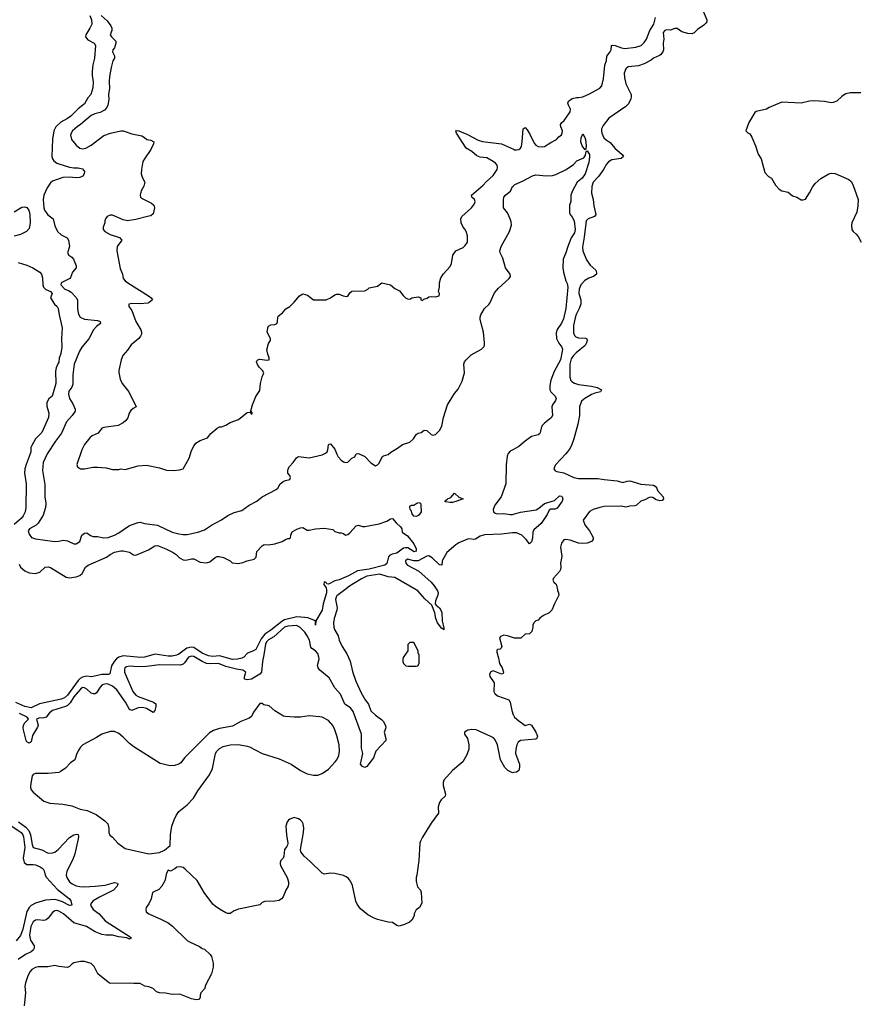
# Model space of a CAD drawing. Header units: inches. Extents: x 1934316 to 2140091, y 524953 to 667329.
# Tile 349 of 384: x 2075383 to 2083244, y 596124 to 605331. Entities that reach past the tile are written whole.
import ezdxf

# ---------------------------------------------------------------- set-up
doc = ezdxf.new("R2010")
doc.units = ezdxf.units.IN
doc.header["$MEASUREMENT"] = 0
for name, color, linetype in [('C0579', 7, 'Continuous'), ('C0589', 7, 'Continuous'), ('C0670', 7, 'Continuous'), ('C0680', 7, 'Continuous')]:
    doc.layers.add(name, color=color, linetype=linetype)

msp = doc.modelspace()

# ---------------------------------------------------------------- linework, layer by layer
at = {"layer": 'C0579', "color": 5}
for points, elevation in [([(2078251.1, 600000), (2078252.8, 599970), (2078222.3, 599870), (2078211.7, 599810), (2078151.3, 599710), (2078150.4, 599669.6), (2078148.4, 599708.4), (2078076.3, 599736.3), (2078050, 599741.8), (2077974.4, 599745.6), (2077860.7, 599719.3), (2077835.2, 599704.8), (2077730, 599620.9), (2077676.1, 599583.9), (2077639.5, 599540.5), (2077590, 599442.3), (2077570, 599428.5), (2077513.2, 599406.8), (2077478.7, 599370), (2077459.8, 599360.2), (2077421, 599350), (2077371.8, 599348.2), (2077250, 599382.4), (2077190, 599376.2), (2077150, 599381.3), (2077090, 599405.8), (2077010, 599461.6), (2076990, 599464.5), (2076946.2, 599453.8), (2076870, 599399.1), (2076850, 599388.6), (2076810, 599379.1), (2076770, 599378.1), (2076650, 599396.6), (2076550.4, 599370), (2076513.5, 599366.5), (2076350, 599380.7), (2076310, 599368.7), (2076286.8, 599353.1), (2076264.8, 599330), (2076242.5, 599290), (2076227.3, 599212.7), (2076212.2, 599207.8), (2076150, 599208.9), (2076070, 599189.3), (2076050, 599186.7), (2076010, 599191.7), (2075970, 599182.5), (2075949.4, 599170.6), (2075929.4, 599150.6), (2075830, 599015.3), (2075802.5, 598990), (2075770, 598976), (2075568.1, 598931.9), (2075490, 598896.2), (2075430, 598908), (2075346.3, 598946.3)], 140), ([(2078422.8, 600000), (2078350, 599944.8), (2078340.9, 599930), (2078336.8, 599910), (2078351.1, 599830), (2078349.1, 599810), (2078324.3, 599730), (2078317.5, 599690), (2078321, 599650), (2078327.7, 599630), (2078361.2, 599570), (2078371.1, 599530), (2078398, 599470), (2078441.9, 599401.9), (2078473.1, 599333.1), (2078495.5, 599235.5), (2078524.9, 599144.9), (2078575, 599035), (2078614.7, 598970), (2078645.4, 598930), (2078668.1, 598868.1), (2078710, 598826.4), (2078767.1, 598787.1), (2078782, 598770), (2078804, 598730), (2078806, 598710), (2078790.8, 598670), (2078807.7, 598610), (2078805.5, 598590), (2078714.4, 598490), (2078690.3, 598429.7), (2078630, 598348), (2078610, 598338), (2078588.9, 598348.9), (2078569.4, 598369.4), (2078592.7, 598470), (2078579.7, 598519.7), (2078579.8, 598650), (2078502.4, 598862.4), (2078474.9, 598894.9), (2078424.5, 598930), (2078382.8, 599022.8), (2078330, 599083.5), (2078275.7, 599175.7), (2078190, 599247.6), (2078173.2, 599270), (2078168.1, 599291.9), (2078182.4, 599350), (2078181.7, 599370), (2078170, 599403.1), (2078150, 599428), (2078114.3, 599450), (2078103.9, 599463.9), (2078091.5, 599530), (2078072.5, 599570), (2078050, 599602.9), (2078003, 599650), (2077970, 599666.5), (2077890, 599660.7), (2077860.1, 599650), (2077759.3, 599560.7), (2077710, 599531.5), (2077690, 599512), (2077681.7, 599490), (2077667.1, 599392.9), (2077652.3, 599330), (2077643.2, 599230), (2077629.1, 599210), (2077550, 599163.6), (2077510, 599159), (2077485.6, 599165.6), (2077484.9, 599184.9), (2077496.4, 599230), (2077470, 599247.9), (2077410, 599256.4), (2077310, 599281.8), (2077241.6, 599310), (2077167.3, 599307.3), (2077130, 599311.4), (2077088, 599328), (2077010, 599375), (2076990, 599379.2), (2076961.3, 599370), (2076922.9, 599317.1), (2076910, 599305.4), (2076884.7, 599295.3), (2076690, 599299.4), (2076570, 599281.7), (2076490, 599280.8), (2076410, 599286.4), (2076380.5, 599279.5), (2076367.1, 599270), (2076362.6, 599257.4), (2076364.4, 599230), (2076441.2, 599050), (2076470, 599015.3), (2076490, 599000.8), (2076633.4, 598950), (2076654.4, 598934.4), (2076656.9, 598910), (2076647.4, 598872.6), (2076630, 598852), (2076570, 598888.8), (2076530, 598898.3), (2076490, 598895), (2076430, 598871.7), (2076410, 598879.2), (2076370.9, 598950), (2076290, 599065.5), (2076250, 599098.7), (2076210, 599118.6), (2076190, 599121.6), (2076154, 599110), (2076134.5, 599090), (2076102.5, 599037.4), (2076090, 599027.7), (2076074.5, 599025.5), (2076050, 599033.5), (2076010, 599070.6), (2075990, 599082.9), (2075970, 599084.7), (2075950, 599071.2), (2075890, 598998.1), (2075856, 598944), (2075830, 598919), (2075810, 598908.5), (2075688.7, 598870), (2075660.7, 598850), (2075630, 598808.9), (2075610, 598802.1), (2075561.7, 598798.3), (2075540.3, 598790), (2075554.1, 598734.1), (2075550, 598714.7), (2075502.7, 598637.3), (2075490, 598578.7), (2075470, 598565.6), (2075450, 598579.1), (2075443.7, 598590), (2075417.7, 598690), (2075416.2, 598710), (2075417.9, 598730), (2075427.7, 598752.3), (2075466.6, 598790), (2075452.8, 598810), (2075381.9, 598841.9)], 160), ([(2079282.9, 600000), (2079289.3, 599990), (2079296.5, 599970), (2079294, 599950), (2079270, 599895.1), (2079267, 599870), (2079276.7, 599856.7), (2079310.1, 599830.1), (2079330.7, 599790), (2079333.6, 599710), (2079350, 599642), (2079350, 599626), (2079337.6, 599637.6), (2079330, 599636.3), (2079289.9, 599690), (2079273.8, 599730), (2079264, 599784), (2079236.9, 599856.9), (2079170, 599915.3), (2079106.7, 599990), (2079089.1, 600000)], 160), ([(2080000, 599552), (2079946, 599570), (2079910, 599575.3), (2079878, 599562), (2079871.3, 599550), (2079891, 599469), (2079885.4, 599454.6), (2079875.3, 599444.7), (2079850, 599442), (2079844, 599436), (2079843.4, 599416.6), (2079861, 599361), (2079870.3, 599310), (2079893.8, 599270), (2079907.2, 599230), (2079903.8, 599216.2), (2079890, 599209.6), (2079810, 599242), (2079787.4, 599232.6), (2079777.5, 599210), (2079778.9, 599190), (2079819.5, 599130), (2079816.3, 599050), (2079827.3, 599030), (2079850, 599007.7), (2079956.3, 598970), (2079970.4, 598950), (2079983.8, 598870), (2079998, 598830), (2080000, 598826.8)], 180), ([(2080000, 598290.5), (2079990, 598289.6), (2079949.2, 598310), (2079918.7, 598338.7), (2079879.5, 598410), (2079850, 598548.7), (2079830, 598595.3), (2079814.2, 598614.2), (2079790, 598629.2), (2079651.3, 598691.3), (2079610, 598693.3), (2079573.2, 598686.8), (2079541, 598670), (2079541, 598650), (2079570.5, 598610.5), (2079583.8, 598550), (2079582.4, 598510), (2079564.8, 598455.2), (2079526, 598390), (2079430, 598311.3), (2079350, 598219.3), (2079343.4, 598196.6), (2079344.2, 598170), (2079364.9, 598090), (2079362.8, 598070), (2079325.2, 598034.8), (2079308.1, 598011.9), (2079294.8, 597970), (2079298, 597910), (2079230, 597819), (2079150, 597686), (2079130.5, 597650), (2079124.9, 597630), (2079116.9, 597470), (2079097.1, 597330), (2079090.6, 597310), (2079090.7, 597270.7), (2079103.5, 597223.5), (2079130.6, 597190.6), (2079138, 597170), (2079144.7, 597070), (2079122, 597030), (2079090, 597006), (2079072, 596970), (2079071.3, 596950), (2079051.3, 596910), (2079027.5, 596892.5), (2078982, 596870), (2078930, 596855.3), (2078910, 596862), (2078870, 596888.7), (2078830, 596893.2), (2078730, 596918), (2078690, 596932.3), (2078639.1, 596959.1), (2078570, 597015.1), (2078538.8, 597058.8), (2078527.6, 597087.6), (2078494.3, 597234.3), (2078475.3, 597275.3), (2078458.9, 597298.9), (2078437.1, 597317.1), (2078410, 597329.6), (2078330, 597346.3), (2078290, 597349.7), (2078230, 597341.7), (2078210, 597349.7), (2078099.5, 597459.5), (2078042, 597510), (2078012.3, 597550), (2078009.2, 597570), (2078038, 597730), (2078040.5, 597770), (2078035.1, 597810), (2078024.5, 597830), (2078006, 597850), (2077990, 597859.6), (2077950, 597869.6), (2077910, 597856.2), (2077895.1, 597844.9), (2077883.8, 597830), (2077872.4, 597790), (2077876.4, 597710), (2077890.6, 597630), (2077888, 597612), (2077882, 597598), (2077858.8, 597570), (2077854, 597510), (2077846, 597490), (2077826.4, 597470), (2077818.4, 597450), (2077818.8, 597438.8), (2077822.6, 597422.6), (2077883, 597310), (2077896.3, 597270), (2077897.3, 597250), (2077893.4, 597230), (2077870.5, 597190), (2077847.3, 597130), (2077830.8, 597110), (2077810, 597095.1), (2077770, 597087), (2077674.4, 597085.6), (2077650, 597075.3), (2077630, 597055.3), (2077428.1, 597011.9), (2077390, 596999.3), (2077350, 596974), (2077330, 596973.2), (2077310, 596979.3), (2077252.3, 597012.3), (2077210, 597041.2), (2077190, 597061.2), (2077109.3, 597170), (2077041.5, 597281.5), (2076930, 597389), (2076910, 597402), (2076890, 597408), (2076852.7, 597407.3), (2076834, 597390), (2076791.6, 597368.4), (2076770, 597378), (2076756, 597350), (2076741.2, 597278.8), (2076712.5, 597227.5), (2076682.9, 597197.1), (2076624.9, 597170), (2076612.7, 597110), (2076590, 597064), (2076566.8, 597030), (2076561, 597010), (2076566, 596990), (2076591, 596970), (2076710, 596917.1), (2076770, 596884.4), (2076813.1, 596853.1), (2076950, 596722), (2076970, 596708), (2077064, 596664), (2077090, 596644.7), (2077110, 596638), (2077164.7, 596590), (2077178, 596570), (2077190.8, 596510), (2077191, 596470), (2077176, 596410), (2077124.7, 596310), (2077110.7, 596269.3), (2077078, 596230), (2077071.3, 596210), (2077070.9, 596189.1), (2077062, 596170), (2077033.7, 596166.3), (2076990, 596174.5), (2076879.3, 596219.3), (2076810, 596216.4), (2076747.6, 596227.6), (2076690, 596230.8), (2076661.8, 596241.8), (2076630, 596271.9), (2076590, 596286), (2076552.7, 596292.7), (2076510, 596317.2), (2076450, 596317.2), (2076410, 596322.7), (2076230, 596319.3), (2076210, 596329.3), (2076112.7, 596410), (2076078.3, 596478.3), (2076050, 596506.6), (2075990, 596523.7), (2075950, 596523.7), (2075890, 596512.7), (2075870, 596499), (2075850, 596477.2), (2075830, 596469.4), (2075750, 596476.2), (2075710, 596485.6), (2075645.8, 596474.2), (2075554.6, 596474.6), (2075530, 596469), (2075497.8, 596450), (2075480.2, 596430), (2075459.7, 596390), (2075435.9, 596324.1), (2075431.7, 596290), (2075436.3, 596230), (2075423.5, 596110)], 180), ([(2075372.4, 597830), (2075440.6, 597780.6), (2075468.3, 597748.3), (2075482.7, 597710), (2075498.6, 597618.6), (2075509, 597589), (2075590, 597567.7), (2075650, 597538.3), (2075690, 597538.8), (2075712.7, 597547.3), (2075741.5, 597570), (2075850, 597684), (2075890, 597707), (2075913.2, 597713.2), (2075930, 597711), (2075933.7, 597693.7), (2075930.3, 597670.3), (2075898.5, 597530), (2075881, 597479), (2075824.6, 597370), (2075817.5, 597330), (2075822.6, 597310), (2075849.2, 597270), (2075873.1, 597250), (2075910, 597231.9), (2075945.1, 597225.1), (2075990, 597222.9), (2076090, 597227.6), (2076182.4, 597237.6), (2076270, 597264.2), (2076296.2, 597256.2), (2076300.5, 597250), (2076295.3, 597230), (2076258.7, 597190), (2076130, 597124.9), (2076071.4, 597090), (2076050.2, 597070), (2076046.3, 597050), (2076070, 597011.2), (2076126.9, 596970), (2076183.3, 596903.3), (2076424, 596750), (2076419.9, 596740.1), (2076410, 596733.2), (2076384.7, 596744.7), (2076310, 596753.6), (2076250, 596769.1), (2076190, 596769.1), (2076150, 596775.8), (2076090, 596800.5), (2076006.2, 596850), (2075890, 596886.5), (2075792.2, 596970), (2075750, 596995.3), (2075730, 597000.2), (2075710, 596997.2), (2075690, 596982.9), (2075650, 596928.4), (2075630, 596914), (2075610, 596907.7), (2075550, 596912.4), (2075530.2, 596909.8), (2075510, 596896.5), (2075487.9, 596850), (2075475.8, 596770), (2075485, 596725), (2075517.3, 596670), (2075519.6, 596650), (2075507.9, 596630), (2075490, 596615.5), (2075436.9, 596590), (2075370, 596543.7)], 160), ([(2075310.8, 597790.7), (2075396.2, 597730), (2075413, 597710), (2075419.9, 597690), (2075430.1, 597590.1), (2075416.6, 597490), (2075424.8, 597450), (2075450, 597430.1), (2075510, 597431.7), (2075530, 597427.9), (2075573, 597410), (2075603.8, 597390), (2075612.5, 597372.5), (2075620.8, 597330), (2075632.4, 597310), (2075737.1, 597197.1), (2075848.7, 597110), (2075862, 597090), (2075870.5, 597050), (2075850, 597047.6), (2075782, 597082), (2075737.7, 597097.7), (2075710, 597102.4), (2075623.1, 597096.9), (2075530, 597068.9), (2075490, 597048), (2075470, 597027.8), (2075449.7, 596990.3), (2075413, 596826.9), (2075390, 596767), (2075350, 596718.8)], 140)]:
    msp.add_lwpolyline(points, dxfattribs=dict(at, elevation=elevation))
at = {"layer": 'C0579', "color": 5, "elevation": 180}
for points in [[(2079032.7, 599507.3), (2079012.7, 599487.3), (2079011.6, 599428.4), (2078970, 599366), (2078964.7, 599350), (2078965.4, 599325.4), (2078972, 599310), (2078994, 599290), (2079014.6, 599285.4), (2079090, 599284.7), (2079106, 599290), (2079118, 599310), (2079118, 599390), (2079108, 599410), (2079108, 599430), (2079070, 599506)], [(2077630, 598938), (2077570, 598856), (2077550, 598816), (2077530, 598798.4), (2077450, 598767.3), (2077374.4, 598725.6), (2077250, 598701.6), (2077195.6, 598684.4), (2077156.7, 598663.3), (2076925.5, 598430), (2076890, 598382.7), (2076870, 598369.5), (2076830, 598357), (2076790, 598354), (2076697, 598377), (2076451.6, 598530), (2076410, 598561.1), (2076350, 598622), (2076310, 598655.6), (2076270, 598673.6), (2076230, 598675.6), (2076150.5, 598649.5), (2076102, 598618), (2075974.8, 598550), (2075950.4, 598529.6), (2075935.6, 598504.4), (2075918, 598470), (2075899.1, 598410), (2075859.2, 598380.8), (2075810, 598332.7), (2075770, 598302.7), (2075750, 598292.7), (2075650, 598282), (2075530, 598280.7), (2075510, 598272.3), (2075500.6, 598259.4), (2075482.4, 598170), (2075482.8, 598150), (2075490.3, 598130), (2075508, 598108), (2075610, 598022.4), (2075663.4, 598003.4), (2075786.2, 597993.8), (2075870, 597981.1), (2075946.8, 597950), (2076015, 597935), (2076097.6, 597897.6), (2076179.1, 597839.1), (2076206.7, 597810), (2076217.6, 597770), (2076216.3, 597730), (2076225.8, 597705.8), (2076250, 597686), (2076301, 597630), (2076370, 597581), (2076590, 597531.3), (2076690, 597542.8), (2076735.5, 597564.5), (2076789, 597610), (2076792.7, 597710), (2076806, 597790), (2076826, 597850), (2076846, 597890), (2076870, 597926), (2076950, 597988), (2077007, 598050), (2077050, 598118.8), (2077157.6, 598270), (2077185.6, 598330), (2077215.1, 598470), (2077225.2, 598490), (2077250, 598514.8), (2077285.4, 598534.6), (2077350, 598550.6), (2077430, 598554), (2077510, 598536.3), (2077530.4, 598530.3), (2077650.4, 598470.3), (2077810, 598419.3), (2077922.8, 598370), (2078010, 598310.3), (2078070, 598280.4), (2078130, 598266.8), (2078170, 598267.7), (2078210, 598280.5), (2078270, 598323.8), (2078333, 598390), (2078348.8, 598411.2), (2078366.9, 598450), (2078374.7, 598490), (2078369.7, 598550), (2078350, 598633.2), (2078331.1, 598690), (2078310, 598732), (2078270, 598777), (2078210, 598809.2), (2078190, 598813.2), (2078090, 598822), (2078010, 598809.3), (2077950, 598809.2), (2077870, 598814), (2077850, 598819), (2077770, 598869), (2077714.8, 598914.8), (2077665.2, 598925.2), (2077650, 598935.3)]]:
    msp.add_lwpolyline(points, close=True, dxfattribs=at)
at = {"layer": 'C0589', "color": 5, "elevation": 180}
for points in [[(2080412.1, 600000), (2080413.4, 599993.4), (2080423, 599970), (2080424, 599950), (2080383.1, 599870), (2080358.7, 599810), (2080334.3, 599785.7), (2080280.3, 599759.8), (2080245.8, 599734.2), (2080230, 599715.3), (2080211.1, 599708.9), (2080192, 599690), (2080182, 599670), (2080182, 599650), (2080172, 599610), (2080151.6, 599588.4), (2080110, 599586), (2080070, 599548), (2080010, 599548.7), (2080000, 599552)], [(2080000, 598826.8), (2080010.4, 598810.3), (2080050, 598773), (2080110, 598730.5), (2080150, 598742.6), (2080170, 598733.2), (2080210, 598668.7), (2080223.9, 598630), (2080219.3, 598610), (2080210, 598604), (2080066.8, 598590), (2080045.4, 598574.6), (2080030.5, 598550), (2080021.3, 598510), (2080020.4, 598470), (2080055.5, 598370), (2080057.5, 598342.5), (2080050, 598309), (2080030, 598293.2), (2080000, 598290.5)]]:
    msp.add_lwpolyline(points, dxfattribs=at)
at = {"layer": 'C0670', "color": 5}
for points, elevation in [([(2076038.4, 605370), (2076055.5, 605330), (2076057.5, 605290), (2076040.1, 605250), (2076001.6, 605190), (2075998.6, 605170), (2076021.4, 605141.4), (2076078.6, 605110), (2076092.6, 605090), (2076082.9, 604970), (2076066.7, 604910), (2076060.4, 604850), (2076060.3, 604810), (2076070.1, 604749.9), (2076065.9, 604694.1), (2076047.1, 604630), (2076021.4, 604598.6), (2075990, 604543.5), (2075930, 604495.9), (2075862.3, 604430), (2075830, 604406.6), (2075767.8, 604372.2), (2075719.7, 604330), (2075700.8, 604290), (2075690, 604214), (2075684.7, 604050), (2075688.5, 604030), (2075700.5, 604010), (2075729.2, 603990), (2075750, 603981.8), (2075850, 603952.1), (2075890, 603945.7), (2075930, 603945.3), (2075970, 603934.8), (2075989.3, 603910), (2075987.2, 603890), (2075971.7, 603868.3), (2075944.1, 603855.9), (2075910, 603850.9), (2075850, 603858.7), (2075785.4, 603854.6), (2075690, 603821), (2075670, 603804.5), (2075641, 603759), (2075609.5, 603690), (2075601, 603650), (2075609.4, 603570), (2075615.3, 603550), (2075645, 603505), (2075694.6, 603470), (2075710, 603401.6), (2075737.3, 603350), (2075770, 603320.2), (2075826.4, 603290), (2075840.4, 603270), (2075848.2, 603210), (2075831.3, 603150), (2075842, 603130), (2075870, 603111), (2075886.8, 603090), (2075910.7, 603030), (2075910.6, 603009.4), (2075876, 602970), (2075859.1, 602920.9), (2075851.3, 602910), (2075771, 602870), (2075768.4, 602850), (2075806, 602810), (2075839.3, 602799.3), (2075864.2, 602784.2), (2075912.2, 602732.2), (2075922.1, 602710), (2075922.7, 602630), (2075928.1, 602590), (2075934.6, 602570), (2075949.2, 602549.2), (2075990, 602529.5), (2076110, 602518.4), (2076130, 602512.9), (2076134.6, 602510), (2076138.7, 602490), (2076099.8, 602460.2), (2076072.1, 602430), (2076030, 602346.9), (2075965, 602270), (2075941.9, 602230), (2075891.9, 602110), (2075879.5, 602010), (2075878.4, 601921.6), (2075870, 601895.1), (2075842.8, 601857.2), (2075838.8, 601830), (2075847.5, 601790), (2075878.7, 601738.7), (2075901.1, 601690), (2075900.8, 601670), (2075873.5, 601630), (2075821.5, 601570), (2075775, 601465), (2075718.7, 601390), (2075639.3, 601270), (2075601.7, 601190), (2075595.1, 601115.1), (2075616.4, 600983.6), (2075617.6, 600870), (2075627.2, 600810), (2075624.2, 600770), (2075601, 600699), (2075556.2, 600623.8), (2075536.6, 600603.4), (2075474, 600570), (2075462.3, 600550), (2075470, 600519.1), (2075493.4, 600490), (2075530, 600477), (2075710, 600450.5), (2075750, 600453), (2075790, 600463), (2075810, 600462), (2075830, 600459.1), (2075890, 600430.6), (2075910, 600430.6), (2075945.2, 600450), (2075965.1, 600510), (2075990, 600530.3), (2076010, 600533.4), (2076045.9, 600505.9), (2076070, 600497.2), (2076110, 600498.2), (2076170, 600485), (2076210, 600488), (2076268, 600510), (2076310, 600531.8), (2076410, 600600.6), (2076490, 600630.2), (2076510, 600631.2), (2076550, 600618.4), (2076670, 600603.9), (2076810, 600539.5), (2076870, 600522.8), (2076910, 600517.1), (2076950, 600517.8), (2077050, 600537.6), (2077110, 600560.9), (2077176.9, 600603.1), (2077270, 600652.6), (2077330, 600694.5), (2077390, 600721.5), (2077458.9, 600741.1), (2077530, 600790.2), (2077599.7, 600830), (2077650, 600870.3), (2077781.3, 600938.7), (2077796, 600950), (2077818.4, 600990), (2077848.2, 601011.8), (2077870, 601023.2), (2077908.2, 601031.8), (2077915.6, 601050), (2077908, 601070), (2077891.8, 601091.8), (2077888.8, 601110), (2077894.8, 601130), (2077907.2, 601152.8), (2077940.8, 601190), (2077970, 601232.9), (2077990, 601247.6), (2078090, 601234.6), (2078210, 601261.7), (2078242.7, 601277.3), (2078256.9, 601290), (2078264.7, 601310), (2078270, 601354), (2078278, 601362), (2078290, 601364.7), (2078330, 601313.4), (2078347.1, 601267.1), (2078362.2, 601242.2), (2078390, 601210.4), (2078410, 601195.8), (2078430, 601190.4), (2078450, 601193.4), (2078490, 601231), (2078517.2, 601242.8), (2078529.4, 601270.6), (2078550, 601274.9), (2078610, 601246), (2078667.6, 601187.6), (2078710, 601160.4), (2078730, 601167.7), (2078740.4, 601179.6), (2078774.7, 601245.3), (2078786.3, 601253.7), (2078830, 601264.9), (2078854.7, 601285.2), (2078917.1, 601322.9), (2078961.5, 601358.5), (2079030, 601379.1), (2079066.6, 601410), (2079090, 601451), (2079110, 601462.8), (2079138, 601470), (2079166.3, 601493.7), (2079190, 601490.7), (2079230.5, 601450.5), (2079250, 601444.9), (2079270, 601453), (2079307.3, 601490), (2079329.7, 601530.3), (2079346.9, 601610), (2079382.6, 601730), (2079450, 601835.5), (2079483.5, 601876.5), (2079519.3, 601950), (2079542, 602030), (2079537.4, 602110), (2079543.5, 602130), (2079556.9, 602150), (2079603.3, 602196.7), (2079701.1, 602250), (2079725.1, 602274.9), (2079730.6, 602290), (2079730.6, 602310), (2079720.2, 602410), (2079696.8, 602490), (2079689.7, 602530.3), (2079688, 602550), (2079695.4, 602570), (2079729.9, 602630.1), (2079770, 602667.4), (2079778.8, 602681.2), (2079824, 602776), (2079860.8, 602819.2), (2079960.2, 602910), (2079972.2, 602930), (2079968.8, 602950), (2079927.2, 603010), (2079900.4, 603100.3), (2079875, 603150), (2079871.9, 603170), (2079886.2, 603210), (2079964.3, 603350), (2079981.2, 603410), (2079979, 603439), (2079970, 603469.5), (2079943.3, 603523.3), (2079907.6, 603570), (2079906.3, 603646.3), (2079911.6, 603670), (2079927.9, 603692.1), (2079972.9, 603727.1), (2079991.8, 603770), (2080000, 603778)], 160), ([(2076143.5, 605370), (2076199.4, 605319.4), (2076234.4, 605274.4), (2076243, 605250), (2076243.2, 605230), (2076230.4, 605190), (2076242, 605170), (2076280.5, 605130), (2076282, 605110), (2076270, 605066), (2076252.7, 605047.3), (2076252, 605030), (2076270, 604994), (2076270.3, 604970), (2076255.3, 604944.7), (2076236.7, 604883.3), (2076221.1, 604798.9), (2076218, 604750), (2076221.5, 604690), (2076212.2, 604632.2), (2076214.9, 604585.1), (2076207.6, 604532.4), (2076198.7, 604510), (2076175.4, 604484.6), (2076136, 604464), (2076084, 604450), (2076050, 604434.5), (2075950.3, 604349.7), (2075918.8, 604330), (2075876, 604290), (2075862.8, 604270), (2075858.8, 604250), (2075866.8, 604210), (2075910, 604156), (2075944.7, 604130), (2075970, 604123), (2076002, 604130), (2076050, 604158), (2076170, 604248.5), (2076231.3, 604268.7), (2076330, 604290.3), (2076350, 604290.3), (2076430, 604262), (2076523.7, 604243.7), (2076550.4, 604230.4), (2076571.3, 604210), (2076610, 604203), (2076636, 604190), (2076633, 604170), (2076610, 604116), (2076548.4, 604030), (2076535.6, 604004.4), (2076520.5, 603930), (2076518, 603890), (2076530, 603851.3), (2076554, 603810), (2076544.7, 603775.3), (2076519.1, 603730), (2076510.8, 603690), (2076511, 603670), (2076521.1, 603661.1), (2076614.9, 603614.9), (2076635.9, 603595.9), (2076642, 603570), (2076630, 603514), (2076610, 603498), (2076590, 603492), (2076470, 603461.7), (2076390, 603449.7), (2076350, 603458.7), (2076250, 603504), (2076230, 603502), (2076202, 603490), (2076184.7, 603470), (2076178, 603450), (2076178, 603430), (2076162, 603390), (2076162, 603370), (2076178, 603350), (2076230, 603322.3), (2076314.7, 603294.7), (2076337.3, 603270), (2076295.5, 603210), (2076290.4, 603170), (2076323.8, 603003.8), (2076342.8, 602950), (2076351, 602910), (2076367.7, 602890), (2076393.4, 602870), (2076588.2, 602750), (2076613.4, 602730), (2076624.7, 602710), (2076594.9, 602685.1), (2076579.9, 602680.1), (2076510, 602673.5), (2076430, 602676.9), (2076402.8, 602670), (2076404.9, 602650), (2076430.4, 602610.4), (2076468.9, 602510), (2076514.4, 602430), (2076521.3, 602410), (2076522, 602390), (2076513.7, 602370), (2076497.6, 602350), (2076426, 602290), (2076390, 602239), (2076346.8, 602190), (2076330.8, 602150), (2076311.1, 602051.1), (2076311.1, 602031.1), (2076321, 601970), (2076341, 601930), (2076402, 601850), (2076472, 601710), (2076444.5, 601695.5), (2076423, 601677), (2076408.1, 601651.9), (2076393.2, 601606.8), (2076375.9, 601584.1), (2076350, 601561.2), (2076302.5, 601537.5), (2076170, 601518.4), (2076150, 601512), (2076116.1, 601463.9), (2076061.6, 601438.4), (2076039.9, 601420.1), (2075990, 601359), (2075964.9, 601310), (2075916, 601170), (2075924.7, 601150), (2075951.1, 601131.1), (2075990, 601131), (2076065.4, 601145.4), (2076110, 601146.8), (2076190, 601141), (2076250, 601126), (2076310, 601124.7), (2076330, 601131), (2076370, 601126), (2076490, 601158), (2076570, 601166), (2076690, 601141), (2076756.9, 601116.9), (2076824.7, 601115.3), (2076878, 601122), (2076910, 601132), (2076969.2, 601230), (2076990, 601302), (2077013.2, 601350), (2077029.5, 601370.5), (2077070, 601397.3), (2077139, 601421), (2077170, 601462), (2077230, 601512), (2077250, 601522), (2077270, 601522), (2077310, 601538), (2077350, 601564.7), (2077430, 601591.3), (2077510, 601658), (2077539.6, 601659.6), (2077550, 601642), (2077555.3, 601644.7), (2077558, 601650), (2077550, 601666), (2077542, 601662), (2077559, 601730), (2077592.5, 601807.5), (2077630, 601862), (2077634, 601930), (2077649, 601990), (2077665.2, 602030), (2077654.5, 602050), (2077622.2, 602082.3), (2077606.5, 602106.5), (2077598, 602130), (2077600.7, 602139.3), (2077609.4, 602150.6), (2077630, 602156.3), (2077692.7, 602147.3), (2077715.3, 602150), (2077715.1, 602170), (2077702.4, 602202.4), (2077695.5, 602244.5), (2077710, 602302), (2077729.1, 602330.9), (2077729.3, 602350), (2077696.2, 602410), (2077702, 602450), (2077710, 602466), (2077730, 602478), (2077770, 602481), (2077788, 602490), (2077793.6, 602506.4), (2077796, 602550), (2077801.2, 602558.8), (2077839, 602590), (2077872, 602628), (2077908, 602650), (2077949.2, 602690.8), (2077999, 602750), (2078030, 602766.8), (2078073.2, 602753.2), (2078130, 602711.3), (2078250, 602711.3), (2078288, 602730), (2078330, 602758), (2078350, 602764.7), (2078370, 602764.7), (2078407.7, 602747.7), (2078438.6, 602741.4), (2078450, 602744.7), (2078470, 602778), (2078489.3, 602790.7), (2078610, 602793.7), (2078639.3, 602810), (2078650, 602822.8), (2078730, 602837.3), (2078770, 602870.7), (2078851, 602850), (2078890, 602817.3), (2078936.1, 602796.1), (2078970, 602751.3), (2078990, 602731.3), (2079010, 602721), (2079030, 602718), (2079049.4, 602730.6), (2079110, 602738), (2079134, 602730), (2079134, 602710), (2079150, 602704.7), (2079162, 602718), (2079192.9, 602727.1), (2079210, 602738), (2079230, 602742), (2079270, 602738), (2079306, 602750), (2079308, 602770), (2079299, 602790), (2079309.2, 602830), (2079309.1, 602870.9), (2079322, 602918), (2079345.6, 602954.4), (2079410, 603022), (2079422, 603050), (2079434, 603130), (2079462, 603170), (2079530, 603201), (2079550, 603218), (2079569, 603250), (2079569.1, 603309.1), (2079562, 603342), (2079549.3, 603369.3), (2079529, 603390), (2079512.7, 603430), (2079509.3, 603469.3), (2079516, 603490), (2079609.4, 603570), (2079636.2, 603610), (2079640.7, 603630), (2079634.5, 603650), (2079611.9, 603671.9), (2079607, 603690), (2079717.8, 603782.2), (2079744.7, 603815.3), (2079810, 603872.7), (2079846.6, 603930), (2079850.8, 603950), (2079847.2, 603970), (2079831, 603990), (2079810, 604005.6), (2079750, 604037.6), (2079690, 604043.7), (2079658, 604058), (2079610, 604098.5), (2079558.7, 604130), (2079466.2, 604270), (2079460.9, 604290), (2079464.2, 604295.8), (2079490, 604291.8), (2079570, 604257.5), (2079670, 604203.7), (2079711.8, 604191.8), (2079890, 604170.8), (2080000, 604119.2)], 180), ([(2075330, 603534.8), (2075403.7, 603576.3), (2075430, 603579.3), (2075450, 603574.9), (2075468.5, 603550), (2075476.9, 603510), (2075482, 603430), (2075470, 603377.6), (2075446.4, 603350), (2075390, 603321.4), (2075330, 603306)], 140), ([(2075370, 603060.9), (2075450, 603034.4), (2075506.9, 603010), (2075571.8, 602970), (2075586, 602950), (2075595.3, 602915.3), (2075598.9, 602850), (2075605.5, 602830), (2075628.5, 602808.5), (2075670.4, 602790), (2075686, 602770), (2075672.4, 602730), (2075709.2, 602669.2), (2075733.4, 602650), (2075743, 602630), (2075750.4, 602570.3), (2075781.3, 602450), (2075773, 602350), (2075776.4, 602270), (2075766.4, 602210), (2075753.4, 602166.6), (2075750, 602128.7), (2075741.4, 602118.6), (2075723.4, 602076.6), (2075717, 602043), (2075720.2, 601930), (2075690, 601818.4), (2075686, 601810), (2075656.2, 601783.8), (2075637.7, 601750), (2075638.1, 601718.1), (2075655.2, 601650), (2075651.5, 601610), (2075590.4, 601470), (2075530.3, 601410), (2075496, 601350), (2075487.2, 601330), (2075486.5, 601290), (2075480.8, 601270), (2075442, 601170), (2075432, 601130), (2075427, 601090), (2075442.6, 600990), (2075440.3, 600770), (2075432.6, 600730), (2075413.8, 600690), (2075398.5, 600670), (2075331.1, 600610)], 140), ([(2080000, 601312.8), (2079970, 601297), (2079950, 601274.5), (2079941.3, 601250), (2079931.3, 601168.7), (2079930.3, 600989.7), (2079886, 600870), (2079824.7, 600790), (2079809.5, 600750), (2079812.8, 600730), (2079830, 600716.3), (2079850, 600710.7), (2079910, 600714.5), (2079970, 600704.2), (2079990, 600704.9), (2080000, 600707.7)], 160), ([(2075378.4, 600238.4), (2075391.6, 600210), (2075430, 600176.5), (2075470, 600158.6), (2075530, 600151.5), (2075570, 600164.9), (2075622, 600210), (2075650, 600214.4), (2075670, 600208.9), (2075816.7, 600116.7), (2075850, 600112), (2075910, 600121.1), (2075945.7, 600134.3), (2075968.3, 600151.7), (2075998.9, 600210), (2076023.6, 600230), (2076194.3, 600305.7), (2076230, 600330.3), (2076270, 600350.4), (2076330, 600364.9), (2076350, 600364.9), (2076410, 600350.7), (2076448, 600328), (2076470, 600324.9), (2076586.8, 600373.2), (2076648, 600410), (2076670, 600413.4), (2076750, 600382.8), (2076818, 600350), (2076846, 600330), (2076877.3, 600297.3), (2076910, 600278.8), (2076936.8, 600276.8), (2076990, 600290.4), (2077010, 600288), (2077070, 600258), (2077130, 600250.5), (2077159.6, 600260.4), (2077210, 600301), (2077230, 600311.3), (2077248.9, 600311.1), (2077290, 600301), (2077352, 600270), (2077371.3, 600251.3), (2077430, 600246), (2077470, 600254.8), (2077511.1, 600271.1), (2077574.8, 600285.2), (2077593.8, 600306.2), (2077601.5, 600358.5), (2077650, 600411), (2077670, 600422.8), (2077710, 600420.7), (2077770, 600430.5), (2077838, 600450), (2077870, 600471.3), (2077890, 600478), (2077910, 600478), (2077915.5, 600484.5), (2077917.2, 600510), (2077930, 600542), (2077974.6, 600565.4), (2078010, 600578), (2078030, 600582), (2078070, 600558), (2078090, 600556), (2078150, 600571.3), (2078230, 600574.8), (2078270.9, 600570.9), (2078310, 600562), (2078330, 600544.7), (2078370, 600531.3), (2078390, 600531.3), (2078410, 600524.7), (2078430, 600511.3), (2078450, 600516), (2078470, 600531), (2078530, 600598), (2078550, 600604.9), (2078590, 600590.4), (2078610, 600592), (2078744.4, 600615.6), (2078817.2, 600642.8), (2078850, 600662.4), (2078870, 600665.5), (2078904.7, 600624.7), (2078944.4, 600590), (2078955.3, 600570), (2078959.6, 600539.6), (2079010, 600503.7), (2079070, 600430.3), (2079090, 600382), (2079090, 600362), (2079070, 600353.2), (2079062.4, 600362.4), (2079011.2, 600391.2), (2078990, 600393.6), (2078972, 600388), (2078910, 600341.3), (2078866.6, 600333.4), (2078840.7, 600319.3), (2078832.4, 600307.6), (2078815.2, 600244.8), (2078798, 600230), (2078650, 600193.5), (2078541.5, 600178.5), (2078458.3, 600130), (2078370, 600091.8), (2078330, 600084.8), (2078270, 600052), (2078256, 600056), (2078250, 600068), (2078230, 600074), (2078227.3, 600050), (2078250, 600018), (2078251.1, 600000)], 140), ([(2080000, 600533.3), (2079990, 600533.6), (2079890, 600520.2), (2079730, 600513), (2079690, 600501.2), (2079645.8, 600474.2), (2079630, 600470.4), (2079590, 600475.8), (2079570, 600472.8), (2079490, 600437.8), (2079461.3, 600418.7), (2079378.6, 600350), (2079334.8, 600270), (2079330, 600229), (2079310, 600232.3), (2079238.9, 600298.9), (2079210, 600316.2), (2079190, 600315.7), (2079110, 600271.6), (2079070, 600270.8), (2079010, 600286), (2078990, 600271.7), (2078992.8, 600250), (2079010.9, 600230), (2079114.7, 600174.7), (2079230.5, 600070.5), (2079258.2, 600038.2), (2079282.9, 600000)], 160), ([(2079089.1, 600000), (2078890, 600113.8), (2078830, 600120.7), (2078750, 600145.8), (2078630, 600126.1), (2078578.1, 600101.9), (2078466.7, 600033.3), (2078422.8, 600000)], 160)]:
    msp.add_lwpolyline(points, dxfattribs=dict(at, elevation=elevation))
at = {"layer": 'C0670', "color": 5, "elevation": 140}
for points in [[(2079410, 600816), (2079363.1, 600823.1), (2079358, 600830), (2079382, 600850), (2079415.9, 600864.1), (2079450, 600902), (2079490, 600864.7), (2079530.7, 600850.7), (2079470, 600827), (2079430, 600816)], [(2079090, 600686.3), (2079070, 600688.7), (2079054, 600710), (2079042.3, 600742.3), (2079035.1, 600750), (2079030, 600774), (2079035.3, 600784.7), (2079046, 600790), (2079070, 600792), (2079098, 600810), (2079116, 600816), (2079131, 600811), (2079135.3, 600795.3), (2079136, 600730), (2079118, 600702), (2079104.7, 600690)]]:
    msp.add_lwpolyline(points, close=True, dxfattribs=at)
at = {"layer": 'C0680', "color": 5}
for points, elevation in [([(2081750, 605470.5), (2081808, 605330), (2081807.7, 605310), (2081800.9, 605299.1), (2081780.6, 605279.4), (2081721.3, 605238.7), (2081691.7, 605208.3), (2081670, 605197.6), (2081630, 605202), (2081576.4, 605216.4), (2081530, 605247.6), (2081510, 605248), (2081470, 605234), (2081430, 605236.5), (2081414.9, 605230), (2081401, 605210), (2081407.2, 605150), (2081400.3, 605110), (2081404.4, 605050), (2081396.9, 605030), (2081376.6, 605003.4), (2081365.8, 604994.2), (2081310, 604970.8), (2081289.4, 604950.6), (2081223.7, 604916.3), (2081170, 604900.2), (2081071.8, 604888.2), (2081052.4, 604870), (2081035, 604830), (2081038.3, 604790), (2081052.6, 604730), (2081101.5, 604630), (2081102.4, 604610), (2081097.2, 604590), (2081074.8, 604545.2), (2081050, 604517.6), (2080893.7, 604410), (2080840.2, 604339.8), (2080824.9, 604310), (2080822.4, 604290), (2080826.2, 604270), (2080846.3, 604226.3), (2080866.6, 604206.6), (2080903.2, 604183.2), (2080949, 604130), (2081018.5, 604070), (2081030.3, 604050), (2081006.2, 604033.8), (2080921.3, 604018.7), (2080890, 604002.9), (2080870, 603979.3), (2080842.2, 603930), (2080794.7, 603865.3), (2080746, 603810), (2080732, 603772), (2080730.3, 603710), (2080746.9, 603650), (2080751.2, 603590), (2080771.3, 603510), (2080757, 603490), (2080698, 603470), (2080679.4, 603450), (2080661.6, 603298.4), (2080644.9, 603204.9), (2080650.1, 603170), (2080683.6, 603083.6), (2080716.5, 603036.5), (2080771.5, 602990), (2080778, 602962), (2080775.8, 602950), (2080750.4, 602930), (2080705.5, 602914.5), (2080666.8, 602893.2), (2080631.4, 602850), (2080615, 602810), (2080610.8, 602770), (2080629.4, 602710), (2080630.1, 602670), (2080616.3, 602630), (2080585.7, 602574.3), (2080576, 602544), (2080561, 602470), (2080562.6, 602402.6), (2080570, 602377.4), (2080584.1, 602364.1), (2080610, 602356.1), (2080673.6, 602353.6), (2080685.4, 602345.4), (2080690.1, 602330), (2080684.6, 602310), (2080670, 602285.3), (2080585.5, 602214.5), (2080562.1, 602190), (2080541.2, 602158.8), (2080528.5, 602110), (2080526.1, 602026.1), (2080527.4, 601987.4), (2080538.2, 601958.2), (2080546.8, 601946.8), (2080571.1, 601931.1), (2080610, 601920.3), (2080730, 601903.7), (2080781.6, 601890), (2080824, 601870), (2080815.5, 601850), (2080762.5, 601837.5), (2080730, 601824.7), (2080669.1, 601790), (2080637.3, 601762.7), (2080619.3, 601710), (2080616.6, 601630), (2080603.2, 601550), (2080565, 601410), (2080543.8, 601350), (2080525.3, 601314.7), (2080490, 601269.7), (2080398, 601170), (2080384.9, 601150), (2080378.8, 601130), (2080390.6, 601110.6), (2080404.7, 601104.7), (2080470, 601092), (2080566.4, 601050), (2080610, 601040.7), (2080790, 601041.7), (2080850, 601030.2), (2080970, 601018.6), (2081022, 601002), (2081064, 601016), (2081090, 601017.6), (2081190, 600987.6), (2081310, 600977.3), (2081325.5, 600970), (2081340.5, 600950), (2081348.6, 600928.6), (2081399.1, 600870), (2081404, 600850), (2081390, 600833.2), (2081370, 600832), (2081330, 600845.1), (2081310, 600859.3), (2081290, 600866.6), (2081270, 600862.7), (2081230, 600839.5), (2081190, 600827), (2081150.3, 600789.7), (2081134.7, 600785.3), (2081090, 600782.3), (2081050, 600773.1), (2081010, 600781.2), (2080850, 600777.1), (2080806.8, 600770), (2080746, 600750), (2080710, 600732), (2080650.8, 600650), (2080668.5, 600608.5), (2080712.4, 600550), (2080747.3, 600490), (2080747.3, 600470), (2080730.5, 600450), (2080690, 600436.2), (2080650, 600431.8), (2080610, 600436.2), (2080530, 600462.9), (2080490, 600469.3), (2080470, 600466), (2080450, 600437.2), (2080441.8, 600398.2), (2080451.3, 600310), (2080440.6, 600250), (2080444.7, 600210), (2080441.5, 600190), (2080430.3, 600170), (2080374.9, 600110), (2080368.7, 600090), (2080377.3, 600070), (2080395.9, 600055.9), (2080403.4, 600043.4), (2080412.1, 600000)], 180), ([(2080000, 604119.2), (2080010, 604114.5), (2080030, 604113.2), (2080050, 604118), (2080066.6, 604130), (2080074.7, 604145.3), (2080082.7, 604190), (2080089.7, 604310), (2080110, 604321.6), (2080130, 604301.6), (2080150, 604267.7), (2080195.5, 604175.5), (2080210, 604156.4), (2080230, 604144.2), (2080270, 604141.1), (2080290, 604144.9), (2080350, 604183), (2080404, 604210), (2080423.6, 604236.4), (2080450, 604254.8), (2080456.9, 604270), (2080457.7, 604290), (2080442.6, 604330), (2080440.5, 604350), (2080451.5, 604370), (2080473, 604387), (2080490, 604408.5), (2080530.9, 604470), (2080532.7, 604492.7), (2080513.6, 604530), (2080509.6, 604550), (2080516, 604570), (2080550, 604593), (2080590, 604603.7), (2080610, 604602.3), (2080649, 604610), (2080710, 604636.9), (2080809.2, 604690), (2080828.2, 604711.8), (2080841.6, 604778.4), (2080855.8, 604904.2), (2080869.7, 604950.3), (2080874.7, 604990), (2080905.6, 605030), (2080914.5, 605050), (2080918, 605090), (2080926.6, 605093.4), (2080950, 605088.5), (2081010, 605067.7), (2081042.2, 605062.2), (2081145.9, 605074.1), (2081193.6, 605090), (2081224, 605116), (2081246, 605150), (2081277.1, 605230), (2081312.4, 605290), (2081330, 605350.6)], 180), ([(2083250, 604646), (2083150, 604646.6), (2083110, 604637.2), (2083092.5, 604627.5), (2083070, 604612.7), (2083026, 604570), (2082990, 604555.1), (2082970, 604554.5), (2082910, 604566.6), (2082810, 604572), (2082770, 604569.3), (2082690, 604549.4), (2082510, 604559.3), (2082391, 604509), (2082367.3, 604492.7), (2082270, 604473.6), (2082258.3, 604461.7), (2082200.3, 604370), (2082172, 604290), (2082191.1, 604271.1), (2082210, 604262), (2082230.7, 604230.7), (2082264.7, 604150), (2082290, 604072), (2082316, 604030), (2082350, 603902), (2082385.4, 603865.4), (2082412, 603850), (2082450, 603782), (2082486.4, 603746.4), (2082510, 603731.3), (2082570, 603718), (2082610, 603684.7), (2082650, 603671.3), (2082690, 603644.7), (2082710, 603644.7), (2082730, 603652), (2082770, 603712), (2082796.5, 603763.5), (2082822, 603798), (2082874.5, 603845.5), (2082949.6, 603890.4), (2082970, 603895.5), (2083010, 603893), (2083136.1, 603836.1), (2083158.7, 603818.7), (2083175.5, 603790), (2083222.8, 603650), (2083221, 603590), (2083210.8, 603530), (2083166, 603430), (2083161, 603410), (2083164.7, 603370), (2083178, 603350), (2083206.4, 603326.4), (2083223.5, 603303.5), (2083250.6, 603250.6)], 220), ([(2080000, 603778), (2080012.3, 603790), (2080090, 603822.6), (2080178.4, 603870), (2080210, 603880.2), (2080309.1, 603869.1), (2080366.2, 603873.9), (2080396.6, 603883.4), (2080494, 603930), (2080562.4, 603977.6), (2080593.6, 604010), (2080659.8, 604040.2), (2080674.9, 604065.1), (2080680.8, 604099.2), (2080690, 604105.5), (2080710.2, 604069.8), (2080712.1, 604047.9), (2080705.7, 603994.3), (2080671.9, 603890), (2080643.2, 603850), (2080596.2, 603810), (2080554, 603730), (2080537.8, 603690), (2080536, 603630), (2080523.6, 603596.4), (2080525.8, 603525.8), (2080530.4, 603510), (2080550, 603485.5), (2080568.5, 603448.5), (2080578.6, 603370), (2080570, 603336.9), (2080539.7, 603290), (2080508.2, 603210), (2080490.4, 603150), (2080463.8, 603090), (2080462.6, 603010), (2080467, 602970), (2080490.4, 602890), (2080503.1, 602863.1), (2080508.1, 602828.1), (2080490, 602629.2), (2080467.1, 602532.9), (2080450, 602494), (2080407.8, 602432.2), (2080398.8, 602401.2), (2080404.3, 602350), (2080425, 602305), (2080451.3, 602270), (2080457.6, 602250), (2080456.6, 602230), (2080439.3, 602150), (2080379.5, 602040.5), (2080350, 601959.7), (2080339.4, 601910), (2080341.1, 601870), (2080349.5, 601849.5), (2080391.5, 601810), (2080399.1, 601790), (2080394.7, 601770), (2080364.4, 601730), (2080358.6, 601710), (2080366.7, 601630), (2080353.3, 601606.7), (2080290, 601556.9), (2080270, 601535.8), (2080258.6, 601510), (2080251.6, 601470), (2080243.1, 601456.9), (2080230, 601447.6), (2080170, 601434.5), (2080110, 601390.8), (2080050, 601339), (2080000, 601312.8)], 160), ([(2080000, 600707.7), (2080066.4, 600726.4), (2080212.3, 600747.7), (2080238.5, 600761.5), (2080290, 600807.2), (2080384.7, 600835.2), (2080430, 600877.1), (2080450, 600876.3), (2080455.5, 600870), (2080461.6, 600850), (2080457, 600830), (2080410, 600762), (2080390, 600752.8), (2080350, 600753.5), (2080335.8, 600744.2), (2080316.1, 600703.9), (2080260.3, 600619.7), (2080190, 600561.2), (2080180.9, 600539.1), (2080178, 600482), (2080170.4, 600449.7), (2080150.7, 600429.3), (2080119.7, 600470), (2080079.7, 600510), (2080030, 600532.2), (2080000, 600533.3)], 160)]:
    msp.add_lwpolyline(points, dxfattribs=dict(at, elevation=elevation))
at = {"layer": 'C0680', "color": 5, "elevation": 160}
msp.add_lwpolyline([(2080670, 604112.7), (2080644, 604150), (2080631.6, 604190), (2080633.4, 604226.6), (2080650, 604262), (2080667.7, 604230), (2080672.6, 604210), (2080679, 604150), (2080678, 604122)], close=True, dxfattribs=at)

doc.saveas('drawing.dxf')
